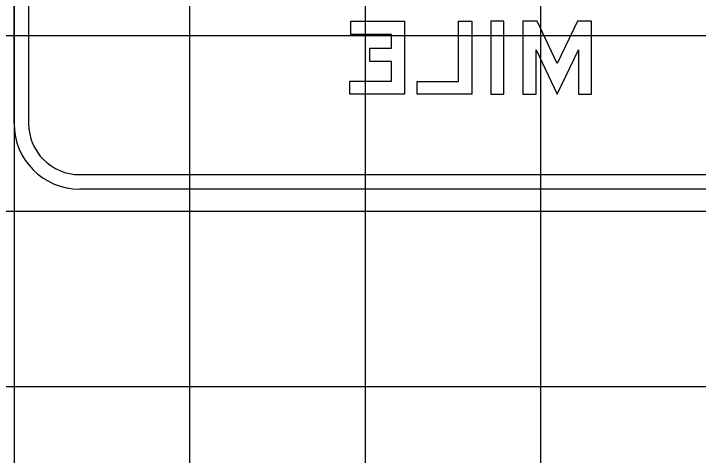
# Model space of a CAD drawing. Extents: x 1797809 to 2198143, y 249608 to 1237864.
# Drawn here: x 2197048.7 to 2197056.5, y 1237295.26 to 1237300.3 of the extents above; entities that cross this region are included whole.
import ezdxf

# ---------------------------------------------------------------- set-up
doc = ezdxf.new("R2010")
doc.units = 0
for name, color, linetype in [('GSBWFILL', 7, 'Continuous'), ('GSCOLORFILL', 7, 'Continuous'), ('GSOUTLINE', 7, 'Continuous'), ('GSSHT', 7, 'Continuous')]:
    doc.layers.add(name, color=color, linetype=linetype)

msp = doc.modelspace()

# ---------------------------------------------------------------- linework, layer by layer
at = {"layer": 'GSBWFILL'}
for points in [[(2197052.5283, 1237299.5273), (2197053.0028, 1237299.5273), (2197053.0028, 1237299.7512), (2197052.7572, 1237299.7512), (2197052.7572, 1237299.9011), (2197053.0028, 1237299.9011), (2197053.0028, 1237300.0601), (2197052.5408, 1237300.0601), (2197052.5408, 1237300.2099), (2197053.1526, 1237300.2099), (2197053.1526, 1237299.3774), (2197052.5283, 1237299.3774)], [(2197053.2942, 1237299.3774), (2197053.2942, 1237299.5231), (2197053.7687, 1237299.5231), (2197053.7687, 1237300.2099), (2197053.9185, 1237300.2099), (2197053.9185, 1237299.3774)], [(2197054.2848, 1237299.3774), (2197054.2848, 1237300.2099), (2197054.135, 1237300.2099), (2197054.135, 1237299.3774)], [(2197054.8926, 1237299.7265), (2197054.6627, 1237300.2099), (2197054.5013, 1237300.2099), (2197054.5013, 1237299.3774), (2197054.6511, 1237299.3774), (2197054.6511, 1237299.8853), (2197054.8926, 1237299.3774), (2197055.134, 1237299.8853), (2197055.134, 1237299.3774), (2197055.2838, 1237299.3774), (2197055.2838, 1237300.2099), (2197055.1224, 1237300.2099)]]:
    msp.add_lwpolyline(points, close=True, dxfattribs=at)
at = {"layer": 'GSCOLORFILL'}
for p, q in [((2197048.7012, 1237299.0444), (2197048.7012, 1237303.0488)), ((2197048.8677, 1237303.0488), (2197048.8677, 1237299.0444)), ((2197049.4504, 1237298.4617), (2197061.4451, 1237298.4617)), ((2197061.4451, 1237298.2952), (2197049.4504, 1237298.2952))]:
    msp.add_line(p, q, dxfattribs=at)
for points in [[(2197052.5283, 1237299.5273), (2197053.0028, 1237299.5273), (2197053.0028, 1237299.7512), (2197052.7572, 1237299.7512), (2197052.7572, 1237299.9011), (2197053.0028, 1237299.9011), (2197053.0028, 1237300.0601), (2197052.5408, 1237300.0601), (2197052.5408, 1237300.2099), (2197053.1526, 1237300.2099), (2197053.1526, 1237299.3774), (2197052.5283, 1237299.3774)], [(2197053.2942, 1237299.3774), (2197053.2942, 1237299.5231), (2197053.7687, 1237299.5231), (2197053.7687, 1237300.2099), (2197053.9185, 1237300.2099), (2197053.9185, 1237299.3774)], [(2197054.2848, 1237299.3774), (2197054.2848, 1237300.2099), (2197054.135, 1237300.2099), (2197054.135, 1237299.3774)], [(2197054.8926, 1237299.7265), (2197054.6627, 1237300.2099), (2197054.5013, 1237300.2099), (2197054.5013, 1237299.3774), (2197054.6511, 1237299.3774), (2197054.6511, 1237299.8853), (2197054.8926, 1237299.3774), (2197055.134, 1237299.8853), (2197055.134, 1237299.3774), (2197055.2838, 1237299.3774), (2197055.2838, 1237300.2099), (2197055.1224, 1237300.2099)]]:
    msp.add_lwpolyline(points, close=True, dxfattribs=at)
for radius in [0.7493, 0.5828]:
    msp.add_arc((2197049.4504, 1237299.0444), radius, 180, 270, dxfattribs=at)
at = {"layer": 'GSOUTLINE'}
for points in [[(2197052.5283, 1237299.5273), (2197053.0028, 1237299.5273), (2197053.0028, 1237299.7512), (2197052.7572, 1237299.7512), (2197052.7572, 1237299.9011), (2197053.0028, 1237299.9011), (2197053.0028, 1237300.0601), (2197052.5408, 1237300.0601), (2197052.5408, 1237300.2099), (2197053.1526, 1237300.2099), (2197053.1526, 1237299.3774), (2197052.5283, 1237299.3774)], [(2197053.2942, 1237299.3774), (2197053.2942, 1237299.5231), (2197053.7687, 1237299.5231), (2197053.7687, 1237300.2099), (2197053.9185, 1237300.2099), (2197053.9185, 1237299.3774)], [(2197054.2848, 1237299.3774), (2197054.2848, 1237300.2099), (2197054.135, 1237300.2099), (2197054.135, 1237299.3774)], [(2197054.8926, 1237299.7265), (2197054.6627, 1237300.2099), (2197054.5013, 1237300.2099), (2197054.5013, 1237299.3774), (2197054.6511, 1237299.3774), (2197054.6511, 1237299.8853), (2197054.8926, 1237299.3774), (2197055.134, 1237299.8853), (2197055.134, 1237299.3774), (2197055.2838, 1237299.3774), (2197055.2838, 1237300.2099), (2197055.1224, 1237300.2099)]]:
    msp.add_lwpolyline(points, close=True, dxfattribs=at)
at = {"layer": 'GSSHT'}
for p, q in [((2197048.7065, 1237248.0462), (2197048.7065, 1237318.0462)), ((2197050.7065, 1237248.0462), (2197050.7065, 1237318.0462)), ((2197052.7065, 1237248.0462), (2197052.7065, 1237318.0462)), ((2197054.7065, 1237248.0462), (2197054.7065, 1237318.0462)), ((2196954.7065, 1237300.0462), (2197214.7065, 1237300.0462)), ((2196954.7065, 1237298.0462), (2197214.7065, 1237298.0462)), ((2196954.7065, 1237296.0462), (2197214.7065, 1237296.0462))]:
    msp.add_line(p, q, dxfattribs=at)

doc.saveas('drawing.dxf')
